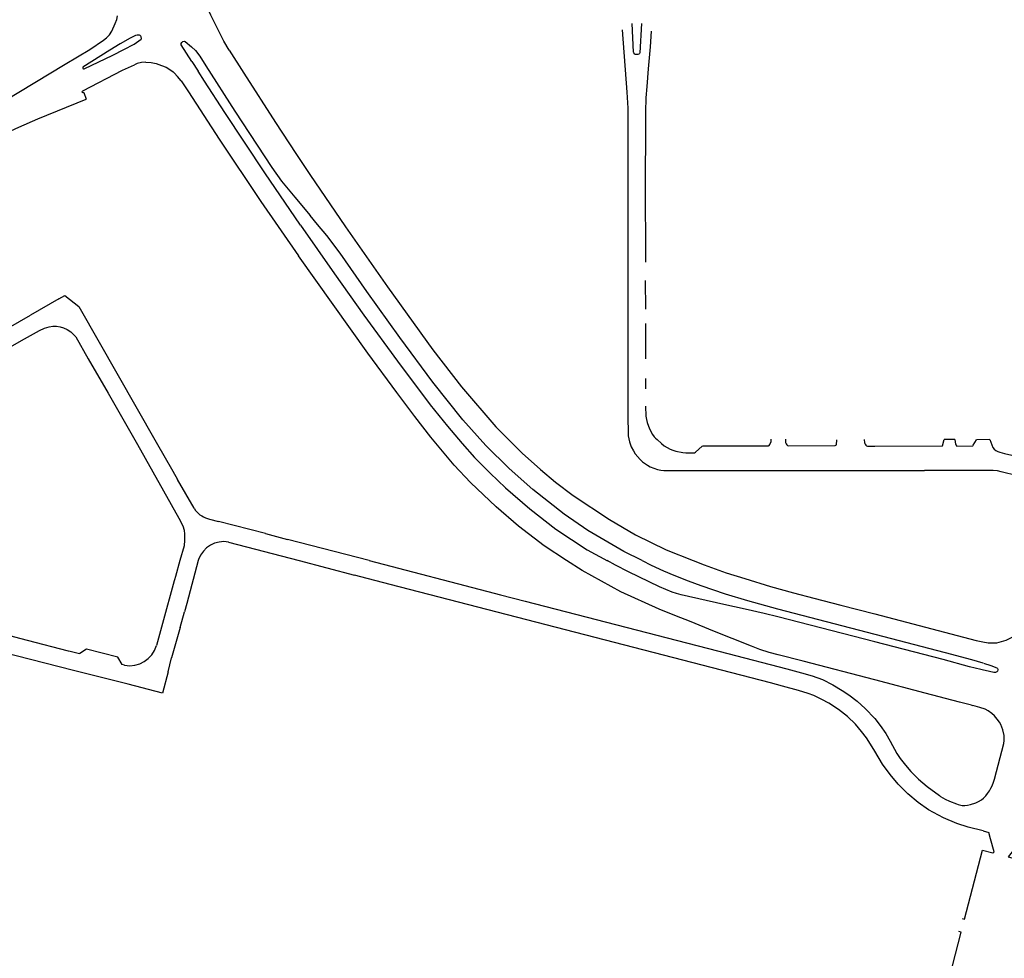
# Model space of a CAD drawing. Extents: x 148869 to 161638, y 453607 to 469810.
# Tile 1024 of 1056: x 159147.87 to 159151.46, y 459869.37 to 459872.79. Entities that reach past the tile are written whole.
import ezdxf

# ---------------------------------------------------------------- set-up
doc = ezdxf.new("R2010")
doc.units = 0
doc.layers.add('LKI_V01_KANTRIJWEG', color=252, linetype='CONTINUOUS')

msp = doc.modelspace()

# ---------------------------------------------------------------- linework, layer by layer
at = {"layer": 'LKI_V01_KANTRIJWEG'}
for p, q in [((159148.2714, 459872.7222), (159148.235, 459872.7013)), ((159148.2714, 459872.7222), (159148.235, 459872.7013)), ((159148.6318, 459872.6787), (159148.6121, 459872.7106)), ((159148.6318, 459872.6787), (159148.6121, 459872.7106)), ((159148.248, 459872.6803), (159148.2854, 459872.7003)), ((159148.248, 459872.6803), (159148.2854, 459872.7003)), ((159148.5242, 459872.6568), (159148.5469, 459872.6211)), ((159148.5242, 459872.6568), (159148.5469, 459872.6211)), ((159148.0984, 459872.5303), (159148.243, 459872.605)), ((159148.0984, 459872.5303), (159148.243, 459872.605)), ((159148.243, 459872.605), (159148.2873, 459872.6253)), ((159148.243, 459872.605), (159148.2873, 459872.6253)), ((159148.4956, 459872.6374), (159148.5182, 459872.6023)), ((159148.4956, 459872.6374), (159148.5182, 459872.6023)), ((159148.1021, 459872.5235), (159148.1112, 459872.4999)), ((159148.1021, 459872.5235), (159148.1112, 459872.4999)), ((159150.148, 459871.972), (159150.1485, 459871.9061)), ((159150.148, 459871.972), (159150.1485, 459871.9061)), ((159150.1492, 459871.7353), (159150.1486, 459871.8399)), ((159150.1492, 459871.7353), (159150.1486, 459871.8399)), ((159148.0116, 459871.7721), (159148.0329, 459871.7848)), ((159148.0116, 459871.7721), (159148.0329, 459871.7848)), ((159148.0329, 459871.7848), (159148.0845, 459871.7447)), ((159148.0329, 459871.7848), (159148.0845, 459871.7447)), ((159148.0116, 459871.7721), (159147.9078, 459871.7131)), ((159148.0116, 459871.7721), (159147.9078, 459871.7131)), ((159148.0845, 459871.7447), (159148.3662, 459871.2507)), ((159148.0845, 459871.7447), (159148.3662, 459871.2507)), ((159147.7257, 459871.6092), (159147.9078, 459871.7131)), ((159147.7257, 459871.6092), (159147.9078, 459871.7131)), ((159150.1487, 459871.6834), (159150.1486, 459871.5547)), ((159150.1487, 459871.6834), (159150.1486, 459871.5547)), ((159150.1486, 459871.4824), (159150.1487, 459871.4444)), ((159150.1486, 459871.4824), (159150.1487, 459871.4444)), ((159148.3662, 459871.2507), (159148.4262, 459871.1452)), ((159148.3662, 459871.2507), (159148.4262, 459871.1452)), ((159150.6058, 459871.2537), (159150.6064, 459871.2614)), ((159150.6058, 459871.2537), (159150.6064, 459871.2614)), ((159151.2747, 459871.2602), (159151.2361, 459871.261)), ((159151.2747, 459871.2602), (159151.2361, 459871.261)), ((159151.4022, 459871.2599), (159151.3539, 459871.2595)), ((159151.4022, 459871.2599), (159151.3539, 459871.2595)), ((159150.9673, 459871.2367), (159150.9831, 459871.2368)), ((159150.9673, 459871.2367), (159150.9831, 459871.2368)), ((159148.4262, 459871.1452), (159148.4435, 459871.1148)), ((159148.4262, 459871.1452), (159148.4435, 459871.1148)), ((159150.9673, 459871.1479), (159150.9831, 459871.1479)), ((159150.9673, 459871.1479), (159150.9831, 459871.1479)), ((159150.9831, 459871.1479), (159150.999, 459871.1479)), ((159150.9831, 459871.1479), (159150.999, 459871.1479)), ((159150.999, 459871.1479), (159151.165, 459871.1475)), ((159150.999, 459871.1479), (159151.165, 459871.1475)), ((159148.5041, 459871.0107), (159148.4435, 459871.1148)), ((159148.5041, 459871.0107), (159148.4435, 459871.1148)), ((159148.5041, 459871.0107), (159148.5089, 459871.0025)), ((159148.5041, 459871.0107), (159148.5089, 459871.0025)), ((159148.5594, 459870.9708), (159148.5927, 459870.9618)), ((159148.5594, 459870.9708), (159148.5927, 459870.9618)), ((159148.7645, 459870.9177), (159148.5927, 459870.9618)), ((159148.7645, 459870.9177), (159148.5927, 459870.9618)), ((159148.7645, 459870.9177), (159148.8442, 459870.8969)), ((159148.7645, 459870.9177), (159148.8442, 459870.8969)), ((159148.6297, 459870.8872), (159148.8868, 459870.8195)), ((159148.6297, 459870.8872), (159148.8868, 459870.8195)), ((159149.1416, 459870.8195), (159148.8442, 459870.8969)), ((159149.1416, 459870.8195), (159148.8442, 459870.8969)), ((159148.4516, 459870.8195), (159148.4358, 459870.7612)), ((159148.4516, 459870.8195), (159148.4358, 459870.7612)), ((159148.5192, 459870.8195), (159148.4768, 459870.6631)), ((159148.5192, 459870.8195), (159148.4768, 459870.6631)), ((159148.5201, 459870.8237), (159148.5192, 459870.8195)), ((159148.5201, 459870.8237), (159148.5192, 459870.8195)), ((159148.8868, 459870.8195), (159149.0885, 459870.7664)), ((159148.8868, 459870.8195), (159149.0885, 459870.7664)), ((159149.1416, 459870.8195), (159149.5971, 459870.7004)), ((159149.1416, 459870.8195), (159149.5971, 459870.7004)), ((159148.4317, 459870.7463), (159148.3893, 459870.5905)), ((159148.4317, 459870.7463), (159148.3893, 459870.5905)), ((159148.4325, 459870.7494), (159148.4317, 459870.7463)), ((159148.4325, 459870.7494), (159148.4317, 459870.7463)), ((159148.4358, 459870.7612), (159148.4325, 459870.7494)), ((159148.4358, 459870.7612), (159148.4325, 459870.7494)), ((159149.1112, 459870.7605), (159149.0885, 459870.7664)), ((159149.1112, 459870.7605), (159149.0885, 459870.7664)), ((159149.2181, 459870.7328), (159149.1112, 459870.7605)), ((159149.2181, 459870.7328), (159149.1112, 459870.7605)), ((159149.5971, 459870.7004), (159149.6198, 459870.6947)), ((159149.5971, 459870.7004), (159149.6198, 459870.6947)), ((159149.6198, 459870.6947), (159149.7093, 459870.6722)), ((159149.6198, 459870.6947), (159149.7093, 459870.6722)), ((159148.4533, 459870.5756), (159148.4692, 459870.6332)), ((159148.4533, 459870.5756), (159148.4692, 459870.6332)), ((159148.4768, 459870.6631), (159148.4692, 459870.6332)), ((159148.4768, 459870.6631), (159148.4692, 459870.6332)), ((159150.9831, 459870.6254), (159151.3533, 459870.5289)), ((159150.9831, 459870.6254), (159151.3533, 459870.5289)), ((159148.3893, 459870.5905), (159148.3674, 459870.5099)), ((159148.3893, 459870.5905), (159148.3674, 459870.5099)), ((159148.4533, 459870.5756), (159148.422, 459870.465)), ((159148.4533, 459870.5756), (159148.422, 459870.465)), ((159147.8088, 459870.5525), (159147.8958, 459870.5303)), ((159147.8088, 459870.5525), (159147.8958, 459870.5303)), ((159150.9831, 459870.5516), (159151.2395, 459870.4845)), ((159150.9831, 459870.5516), (159151.2395, 459870.4845)), ((159151.2329, 459870.4589), (159150.9831, 459870.5236)), ((159151.2329, 459870.4589), (159150.9831, 459870.5236)), ((159148.0521, 459870.4896), (159148.0864, 459870.4807)), ((159148.0521, 459870.4896), (159148.0864, 459870.4807)), ((159148.2265, 459870.4681), (159148.1122, 459870.4972)), ((159148.2265, 459870.4681), (159148.1122, 459870.4972)), ((159151.4026, 459870.5203), (159151.4281, 459870.5195)), ((159151.4026, 459870.5203), (159151.4281, 459870.5195)), ((159148.242, 459870.4408), (159148.2265, 459870.4681)), ((159148.242, 459870.4408), (159148.2265, 459870.4681)), ((159148.4088, 459870.415), (159148.422, 459870.465)), ((159148.4088, 459870.415), (159148.422, 459870.465)), ((159151.3289, 459870.4327), (159151.2329, 459870.4589)), ((159151.3289, 459870.4327), (159151.2329, 459870.4589)), ((159151.2395, 459870.4845), (159151.3359, 459870.4592)), ((159151.2395, 459870.4845), (159151.3359, 459870.4592)), ((159151.3359, 459870.4592), (159151.3771, 459870.4469)), ((159151.3359, 459870.4592), (159151.3771, 459870.4469)), ((159148.2508, 459870.4383), (159148.242, 459870.4408)), ((159148.2508, 459870.4383), (159148.242, 459870.4408)), ((159148.4088, 459870.415), (159148.3883, 459870.3374)), ((159148.4088, 459870.415), (159148.3883, 459870.3374)), ((159151.3694, 459870.423), (159151.3289, 459870.4327)), ((159151.3694, 459870.423), (159151.3289, 459870.4327)), ((159151.3745, 459870.4217), (159151.3694, 459870.423)), ((159151.3745, 459870.4217), (159151.3694, 459870.423)), ((159151.401, 459870.4156), (159151.3745, 459870.4217)), ((159151.401, 459870.4156), (159151.3745, 459870.4217)), ((159151.3794, 459870.4462), (159151.4067, 459870.4378)), ((159151.3794, 459870.4462), (159151.4067, 459870.4378)), ((159148.3883, 459870.3374), (159148.2639, 459870.3699)), ((159148.3883, 459870.3374), (159148.2639, 459870.3699)), ((159151.3362, 459870.2932), (159151.2926, 459870.3037)), ((159151.3362, 459870.2932), (159151.2926, 459870.3037)), ((159151.3362, 459870.2932), (159151.3406, 459870.292)), ((159151.3362, 459870.2932), (159151.3406, 459870.292)), ((159151.3656, 459870.2851), (159151.3406, 459870.292)), ((159151.3656, 459870.2851), (159151.3406, 459870.292)), ((159151.2232, 459869.9611), (159151.2399, 459869.9513)), ((159151.2232, 459869.9611), (159151.2399, 459869.9513)), ((159151.3786, 459869.8353), (159151.3989, 459869.83)), ((159151.3786, 459869.8353), (159151.3989, 459869.83)), ((159151.4053, 459869.807), (159151.3989, 459869.83)), ((159151.4053, 459869.807), (159151.3989, 459869.83)), ((159151.4183, 459869.7595), (159151.4053, 459869.807)), ((159151.4183, 459869.7595), (159151.4053, 459869.807))]:
    msp.add_line(p, q, dxfattribs=at)
for points in [[(159148.6121, 459872.7106), (159148.5646, 459872.8062), (159148.5223, 459872.897), (159148.4829, 459872.9768), (159148.3657, 459873.1734), (159148.2805, 459873.3195)], [(159148.6121, 459872.7106), (159148.5646, 459872.8062), (159148.5223, 459872.897), (159148.4829, 459872.9768), (159148.3657, 459873.1734), (159148.2805, 459873.3195)], [(159148.2038, 459872.7478), (159148.2163, 459872.7752), (159148.2218, 459872.7894), (159148.2245, 459872.8027)], [(159148.2038, 459872.7478), (159148.2163, 459872.7752), (159148.2218, 459872.7894), (159148.2245, 459872.8027)], [(159147.6929, 459872.4247), (159147.6966, 459872.4254), (159147.8126, 459872.4938), (159148.0347, 459872.6269), (159148.1234, 459872.6806), (159148.1741, 459872.7149), (159148.1846, 459872.7234), (159148.1954, 459872.7336), (159148.2038, 459872.7478)], [(159147.6929, 459872.4247), (159147.6966, 459872.4254), (159147.8126, 459872.4938), (159148.0347, 459872.6269), (159148.1234, 459872.6806), (159148.1741, 459872.7149), (159148.1846, 459872.7234), (159148.1954, 459872.7336), (159148.2038, 459872.7478)], [(159150.0638, 459872.7521), (159150.0803, 459872.5256), (159150.0838, 459872.4675), (159150.0833, 459872.2167), (159150.0839, 459871.3528), (159150.0848, 459871.2734), (159150.0895, 459871.2514), (159150.0964, 459871.2337), (159150.104, 459871.219), (159150.1109, 459871.2077), (159150.1285, 459871.1882), (159150.1374, 459871.1796), (159150.1551, 459871.1669), (159150.1655, 459871.1615), (159150.1914, 459871.1517), (159150.2046, 459871.1489), (159150.2145, 459871.1481), (159150.2329, 459871.1477), (159150.3688, 459871.1476), (159150.9673, 459871.1479)], [(159150.0638, 459872.7521), (159150.0803, 459872.5256), (159150.0838, 459872.4675), (159150.0833, 459872.2167), (159150.0839, 459871.3528), (159150.0848, 459871.2734), (159150.0895, 459871.2514), (159150.0964, 459871.2337), (159150.104, 459871.219), (159150.1109, 459871.2077), (159150.1285, 459871.1882), (159150.1374, 459871.1796), (159150.1551, 459871.1669), (159150.1655, 459871.1615), (159150.1914, 459871.1517), (159150.2046, 459871.1489), (159150.2145, 459871.1481), (159150.2329, 459871.1477), (159150.3688, 459871.1476), (159150.9673, 459871.1479)], [(159150.1337, 459872.775), (159150.1282, 459872.669), (159150.1263, 459872.6661), (159150.1236, 459872.6637), (159150.1203, 459872.6623), (159150.1156, 459872.6619), (159150.1123, 459872.6624), (159150.1099, 459872.6638), (159150.1056, 459872.6683), (159150.1048, 459872.671), (159150.0992, 459872.7755)], [(159150.1337, 459872.775), (159150.1282, 459872.669), (159150.1263, 459872.6661), (159150.1236, 459872.6637), (159150.1203, 459872.6623), (159150.1156, 459872.6619), (159150.1123, 459872.6624), (159150.1099, 459872.6638), (159150.1056, 459872.6683), (159150.1048, 459872.671), (159150.0992, 459872.7755)], [(159150.1688, 459872.7475), (159150.1651, 459872.6905), (159150.1579, 459872.6104), (159150.1528, 459872.5464), (159150.1499, 459872.5041), (159150.148, 459872.4536), (159150.147, 459872.1348), (159150.148, 459871.972)], [(159150.1688, 459872.7475), (159150.1651, 459872.6905), (159150.1579, 459872.6104), (159150.1528, 459872.5464), (159150.1499, 459872.5041), (159150.148, 459872.4536), (159150.147, 459872.1348), (159150.148, 459871.972)], [(159148.2854, 459872.7003), (159148.3109, 459872.7182), (159148.3117, 459872.7208), (159148.3115, 459872.7267), (159148.3102, 459872.7293), (159148.3077, 459872.7318), (159148.3047, 459872.7332), (159148.2969, 459872.733), (159148.2907, 459872.7311), (159148.2714, 459872.7222)], [(159148.2854, 459872.7003), (159148.3109, 459872.7182), (159148.3117, 459872.7208), (159148.3115, 459872.7267), (159148.3102, 459872.7293), (159148.3077, 459872.7318), (159148.3047, 459872.7332), (159148.2969, 459872.733), (159148.2907, 459872.7311), (159148.2714, 459872.7222)], [(159148.4956, 459872.6374), (159148.4572, 459872.6973), (159148.4572, 459872.7021), (159148.4591, 459872.7065), (159148.4631, 459872.7095), (159148.4679, 459872.7105), (159148.4711, 459872.7098), (159148.4949, 459872.6906), (159148.5085, 459872.6771), (159148.5242, 459872.6568)], [(159148.4956, 459872.6374), (159148.4572, 459872.6973), (159148.4572, 459872.7021), (159148.4591, 459872.7065), (159148.4631, 459872.7095), (159148.4679, 459872.7105), (159148.4711, 459872.7098), (159148.4949, 459872.6906), (159148.5085, 459872.6771), (159148.5242, 459872.6568)], [(159148.235, 459872.7013), (159148.1971, 459872.6776), (159148.0991, 459872.6162), (159148.0983, 459872.6141), (159148.0991, 459872.6117), (159148.1013, 459872.6104), (159148.1038, 459872.6097), (159148.2081, 459872.6602), (159148.248, 459872.6803)], [(159148.235, 459872.7013), (159148.1971, 459872.6776), (159148.0991, 459872.6162), (159148.0983, 459872.6141), (159148.0991, 459872.6117), (159148.1013, 459872.6104), (159148.1038, 459872.6097), (159148.2081, 459872.6602), (159148.248, 459872.6803)], [(159148.6318, 459872.6787), (159148.6849, 459872.5945), (159148.8006, 459872.4145), (159148.8742, 459872.3023), (159148.9257, 459872.2255)], [(159148.6318, 459872.6787), (159148.6849, 459872.5945), (159148.8006, 459872.4145), (159148.8742, 459872.3023), (159148.9257, 459872.2255)], [(159148.3286, 459872.6347), (159148.3119, 459872.633), (159148.2965, 459872.6293), (159148.2873, 459872.6253)], [(159148.3286, 459872.6347), (159148.3119, 459872.633), (159148.2965, 459872.6293), (159148.2873, 459872.6253)], [(159148.3286, 459872.6347), (159148.3478, 459872.6332), (159148.366, 459872.6292), (159148.3849, 459872.6228), (159148.4024, 459872.6157), (159148.4149, 459872.6081), (159148.4277, 459872.5987), (159148.4309, 459872.5955)], [(159148.3286, 459872.6347), (159148.3478, 459872.6332), (159148.366, 459872.6292), (159148.3849, 459872.6228), (159148.4024, 459872.6157), (159148.4149, 459872.6081), (159148.4277, 459872.5987), (159148.4309, 459872.5955)], [(159148.5469, 459872.6211), (159148.6527, 459872.4563), (159148.7868, 459872.2511), (159148.8225, 459872.2013), (159148.8706, 459872.143), (159148.9272, 459872.0756)], [(159148.5469, 459872.6211), (159148.6527, 459872.4563), (159148.7868, 459872.2511), (159148.8225, 459872.2013), (159148.8706, 459872.143), (159148.9272, 459872.0756)], [(159148.4569, 459872.5666), (159148.4433, 459872.5823), (159148.4309, 459872.5955)], [(159148.4569, 459872.5666), (159148.4433, 459872.5823), (159148.4309, 459872.5955)], [(159148.8909, 459872.0413), (159148.7611, 459872.2311), (159148.6156, 459872.4514), (159148.542, 459872.5653), (159148.5182, 459872.6023)], [(159148.8909, 459872.0413), (159148.7611, 459872.2311), (159148.6156, 459872.4514), (159148.542, 459872.5653), (159148.5182, 459872.6023)], [(159148.4569, 459872.5666), (159148.484, 459872.5263), (159148.5947, 459872.3537), (159148.7475, 459872.1274), (159148.8838, 459871.9291)], [(159148.4569, 459872.5666), (159148.484, 459872.5263), (159148.5947, 459872.3537), (159148.7475, 459872.1274), (159148.8838, 459871.9291)], [(159147.4589, 459872.2093), (159147.5519, 459872.2553), (159147.633, 459872.2919), (159147.8651, 459872.398), (159147.9348, 459872.4281), (159148.1112, 459872.4999)], [(159147.4589, 459872.2093), (159147.5519, 459872.2553), (159147.633, 459872.2919), (159147.8651, 459872.398), (159147.9348, 459872.4281), (159148.1112, 459872.4999)], [(159148.1021, 459872.5235), (159148.0984, 459872.5231), (159148.0962, 459872.5249), (159148.0968, 459872.5288), (159148.0984, 459872.5303)], [(159148.1021, 459872.5235), (159148.0984, 459872.5231), (159148.0962, 459872.5249), (159148.0968, 459872.5288), (159148.0984, 459872.5303)], [(159148.9257, 459872.2255), (159149.0557, 459872.0346), (159149.2078, 459871.8158), (159149.3735, 459871.5873), (159149.4775, 459871.4525), (159149.6031, 459871.3072), (159149.6984, 459871.2102), (159149.7654, 459871.151), (159149.8202, 459871.1049), (159149.8853, 459871.056), (159150.0167, 459870.9687), (159150.1118, 459870.9137), (159150.223, 459870.8588), (159150.3222, 459870.8195)], [(159148.9257, 459872.2255), (159149.0557, 459872.0346), (159149.2078, 459871.8158), (159149.3735, 459871.5873), (159149.4775, 459871.4525), (159149.6031, 459871.3072), (159149.6984, 459871.2102), (159149.7654, 459871.151), (159149.8202, 459871.1049), (159149.8853, 459871.056), (159150.0167, 459870.9687), (159150.1118, 459870.9137), (159150.223, 459870.8588), (159150.3222, 459870.8195)], [(159150.1358, 459870.8195), (159150.069, 459870.8532), (159149.9387, 459870.9297), (159149.8524, 459870.9881), (159149.7375, 459871.0784), (159149.6514, 459871.1543), (159149.566, 459871.2385), (159149.4827, 459871.3326), (159149.374, 459871.4694), (159149.2531, 459871.6324), (159149.133, 459871.7998), (159149.0361, 459871.9385), (159148.9877, 459872.0032), (159148.9535, 459872.0437), (159148.9272, 459872.0756)], [(159150.1358, 459870.8195), (159150.069, 459870.8532), (159149.9387, 459870.9297), (159149.8524, 459870.9881), (159149.7375, 459871.0784), (159149.6514, 459871.1543), (159149.566, 459871.2385), (159149.4827, 459871.3326), (159149.374, 459871.4694), (159149.2531, 459871.6324), (159149.133, 459871.7998), (159149.0361, 459871.9385), (159148.9877, 459872.0032), (159148.9535, 459872.0437), (159148.9272, 459872.0756)], [(159148.8909, 459872.0413), (159149.0154, 459871.8638), (159149.1223, 459871.7134), (159149.2443, 459871.5454), (159149.3636, 459871.3866), (159149.4273, 459871.3088), (159149.4806, 459871.2458), (159149.5257, 459871.1954), (159149.5826, 459871.1377), (159149.6379, 459871.0847), (159149.7266, 459871.0082), (159149.8219, 459870.9342), (159149.9359, 459870.8585), (159150.0102, 459870.8188)], [(159148.8909, 459872.0413), (159149.0154, 459871.8638), (159149.1223, 459871.7134), (159149.2443, 459871.5454), (159149.3636, 459871.3866), (159149.4273, 459871.3088), (159149.4806, 459871.2458), (159149.5257, 459871.1954), (159149.5826, 459871.1377), (159149.6379, 459871.0847), (159149.7266, 459871.0082), (159149.8219, 459870.9342), (159149.9359, 459870.8585), (159150.0102, 459870.8188)], [(159149.8609, 459870.8195), (159149.7793, 459870.8736), (159149.6859, 459870.9447), (159149.6048, 459871.0148), (159149.5104, 459871.104), (159149.4513, 459871.1675), (159149.3659, 459871.2694), (159149.308, 459871.3439), (159149.2422, 459871.4313), (159149.1366, 459871.575), (159148.8838, 459871.9291)], [(159149.8609, 459870.8195), (159149.7793, 459870.8736), (159149.6859, 459870.9447), (159149.6048, 459871.0148), (159149.5104, 459871.104), (159149.4513, 459871.1675), (159149.3659, 459871.2694), (159149.308, 459871.3439), (159149.2422, 459871.4313), (159149.1366, 459871.575), (159148.8838, 459871.9291)], [(159147.2101, 459871.2408), (159147.2248, 459871.2488), (159147.38, 459871.3375), (159147.4064, 459871.3312), (159147.4957, 459871.3834), (159147.4866, 459871.3996), (159147.5553, 459871.438), (159147.5644, 459871.4219), (159147.6686, 459871.4825), (159147.6762, 459871.5066), (159147.875, 459871.6209), (159147.9405, 459871.6575), (159147.9592, 459871.6658), (159147.9759, 459871.6707), (159147.9895, 459871.6729), (159148.0027, 459871.6731), (159148.0154, 459871.6711), (159148.0279, 459871.6671), (159148.0416, 459871.6614), (159148.0552, 459871.6526), (159148.0651, 459871.6434), (159148.0726, 459871.6344), (159148.1183, 459871.5537), (159148.1905, 459871.4296)], [(159147.2101, 459871.2408), (159147.2248, 459871.2488), (159147.38, 459871.3375), (159147.4064, 459871.3312), (159147.4957, 459871.3834), (159147.4866, 459871.3996), (159147.5553, 459871.438), (159147.5644, 459871.4219), (159147.6686, 459871.4825), (159147.6762, 459871.5066), (159147.875, 459871.6209), (159147.9405, 459871.6575), (159147.9592, 459871.6658), (159147.9759, 459871.6707), (159147.9895, 459871.6729), (159148.0027, 459871.6731), (159148.0154, 459871.6711), (159148.0279, 459871.6671), (159148.0416, 459871.6614), (159148.0552, 459871.6526), (159148.0651, 459871.6434), (159148.0726, 459871.6344), (159148.1183, 459871.5537), (159148.1905, 459871.4296)], [(159148.1905, 459871.4296), (159148.2979, 459871.2417), (159148.4485, 459870.9736), (159148.4632, 459870.9464), (159148.4676, 459870.9299), (159148.4691, 459870.9156), (159148.4694, 459870.8944), (159148.4671, 459870.8733), (159148.4516, 459870.8195)], [(159148.1905, 459871.4296), (159148.2979, 459871.2417), (159148.4485, 459870.9736), (159148.4632, 459870.9464), (159148.4676, 459870.9299), (159148.4691, 459870.9156), (159148.4694, 459870.8944), (159148.4671, 459870.8733), (159148.4516, 459870.8195)], [(159150.1486, 459871.3815), (159150.1498, 459871.3457), (159150.1517, 459871.3328), (159150.1548, 459871.3218), (159150.1629, 459871.2996), (159150.1742, 459871.2793), (159150.1804, 459871.2705), (159150.1851, 459871.2653), (159150.1908, 459871.2599), (159150.2061, 459871.2455), (159150.2166, 459871.2377), (159150.2387, 459871.2256), (159150.2476, 459871.2214), (159150.2583, 459871.2179), (159150.284, 459871.2131), (159150.2947, 459871.2123), (159150.3273, 459871.2125), (159150.331, 459871.2145), (159150.3548, 459871.2367), (159150.3581, 459871.2372), (159150.5965, 459871.2374), (159150.5986, 459871.2387), (159150.6012, 459871.2417), (159150.6058, 459871.2537)], [(159150.1486, 459871.3815), (159150.1498, 459871.3457), (159150.1517, 459871.3328), (159150.1548, 459871.3218), (159150.1629, 459871.2996), (159150.1742, 459871.2793), (159150.1804, 459871.2705), (159150.1851, 459871.2653), (159150.1908, 459871.2599), (159150.2061, 459871.2455), (159150.2166, 459871.2377), (159150.2387, 459871.2256), (159150.2476, 459871.2214), (159150.2583, 459871.2179), (159150.284, 459871.2131), (159150.2947, 459871.2123), (159150.3273, 459871.2125), (159150.331, 459871.2145), (159150.3548, 459871.2367), (159150.3581, 459871.2372), (159150.5965, 459871.2374), (159150.5986, 459871.2387), (159150.6012, 459871.2417), (159150.6058, 459871.2537)], [(159150.6577, 459871.2616), (159150.6587, 459871.2499), (159150.6604, 459871.2449), (159150.6627, 459871.2412), (159150.6655, 459871.2387), (159150.6691, 459871.2377), (159150.8396, 459871.239), (159150.8418, 459871.24), (159150.8437, 459871.2415), (159150.8453, 459871.2594)], [(159150.6577, 459871.2616), (159150.6587, 459871.2499), (159150.6604, 459871.2449), (159150.6627, 459871.2412), (159150.6655, 459871.2387), (159150.6691, 459871.2377), (159150.8396, 459871.239), (159150.8418, 459871.24), (159150.8437, 459871.2415), (159150.8453, 459871.2594)], [(159150.9453, 459871.2603), (159150.9463, 459871.2486), (159150.948, 459871.2436), (159150.9503, 459871.2399), (159150.9531, 459871.2374), (159150.9567, 459871.2364), (159150.9673, 459871.2367)], [(159150.9453, 459871.2603), (159150.9463, 459871.2486), (159150.948, 459871.2436), (159150.9503, 459871.2399), (159150.9531, 459871.2374), (159150.9567, 459871.2364), (159150.9673, 459871.2367)], [(159150.9831, 459871.2368), (159151.2302, 459871.2378), (159151.2361, 459871.261)], [(159150.9831, 459871.2368), (159151.2302, 459871.2378), (159151.2361, 459871.261)], [(159151.2747, 459871.2602), (159151.2773, 459871.2438), (159151.2787, 459871.2407), (159151.283, 459871.2368), (159151.3402, 459871.2376), (159151.3421, 459871.2393), (159151.3539, 459871.2595)], [(159151.2747, 459871.2602), (159151.2773, 459871.2438), (159151.2787, 459871.2407), (159151.283, 459871.2368), (159151.3402, 459871.2376), (159151.3421, 459871.2393), (159151.3539, 459871.2595)], [(159151.4022, 459871.2599), (159151.4132, 459871.2315), (159151.4179, 459871.2252), (159151.4242, 459871.2209), (159151.432, 459871.2171), (159151.4393, 459871.2143), (159151.4559, 459871.2097), (159151.5092, 459871.197), (159151.5755, 459871.1797)], [(159151.4022, 459871.2599), (159151.4132, 459871.2315), (159151.4179, 459871.2252), (159151.4242, 459871.2209), (159151.432, 459871.2171), (159151.4393, 459871.2143), (159151.4559, 459871.2097), (159151.5092, 459871.197), (159151.5755, 459871.1797)], [(159151.5628, 459871.1134), (159151.4438, 459871.1431), (159151.4302, 459871.146), (159151.4149, 459871.1474), (159151.165, 459871.1475)], [(159151.5628, 459871.1134), (159151.4438, 459871.1431), (159151.4302, 459871.146), (159151.4149, 459871.1474), (159151.165, 459871.1475)], [(159150.9831, 459870.3849), (159150.7223, 459870.4535), (159150.632, 459870.4759), (159150.599, 459870.485), (159150.5643, 459870.4964), (159150.5338, 459870.5077), (159150.3935, 459870.5639), (159150.3151, 459870.5961), (159150.2553, 459870.6198), (159150.1986, 459870.6429), (159150.0578, 459870.7057), (159149.917, 459870.7838), (159149.8609, 459870.8195)], [(159150.9831, 459870.3849), (159150.7223, 459870.4535), (159150.632, 459870.4759), (159150.599, 459870.485), (159150.5643, 459870.4964), (159150.5338, 459870.5077), (159150.3935, 459870.5639), (159150.3151, 459870.5961), (159150.2553, 459870.6198), (159150.1986, 459870.6429), (159150.0578, 459870.7057), (159149.917, 459870.7838), (159149.8609, 459870.8195)], [(159150.9831, 459870.5236), (159150.6299, 459870.6152), (159150.5811, 459870.6271), (159150.5112, 459870.6429), (159150.4337, 459870.6595), (159150.2782, 459870.6945), (159150.2615, 459870.6994), (159150.2458, 459870.7051), (159150.1992, 459870.7243), (159150.0862, 459870.7782), (159150.0395, 459870.8023), (159150.009, 459870.8195)], [(159150.9831, 459870.5236), (159150.6299, 459870.6152), (159150.5811, 459870.6271), (159150.5112, 459870.6429), (159150.4337, 459870.6595), (159150.2782, 459870.6945), (159150.2615, 459870.6994), (159150.2458, 459870.7051), (159150.1992, 459870.7243), (159150.0862, 459870.7782), (159150.0395, 459870.8023), (159150.009, 459870.8195)], [(159150.1358, 459870.8195), (159150.1691, 459870.8031), (159150.2141, 459870.7827), (159150.2515, 459870.7668), (159150.3038, 459870.7461), (159150.3501, 459870.7286), (159150.4383, 459870.6987), (159150.52, 459870.6743), (159150.6289, 459870.6443), (159150.9831, 459870.5516)], [(159150.1358, 459870.8195), (159150.1691, 459870.8031), (159150.2141, 459870.7827), (159150.2515, 459870.7668), (159150.3038, 459870.7461), (159150.3501, 459870.7286), (159150.4383, 459870.6987), (159150.52, 459870.6743), (159150.6289, 459870.6443), (159150.9831, 459870.5516)], [(159150.3222, 459870.8195), (159150.3614, 459870.8036), (159150.4423, 459870.7755), (159150.5096, 459870.7543), (159150.6038, 459870.7256), (159150.6872, 459870.7025), (159150.7617, 459870.6824), (159150.8595, 459870.6576), (159150.9831, 459870.6254)], [(159150.3222, 459870.8195), (159150.3614, 459870.8036), (159150.4423, 459870.7755), (159150.5096, 459870.7543), (159150.6038, 459870.7256), (159150.6872, 459870.7025), (159150.7617, 459870.6824), (159150.8595, 459870.6576), (159150.9831, 459870.6254)], [(159151.4281, 459870.5195), (159151.4623, 459870.5296), (159151.4889, 459870.5426), (159151.5162, 459870.5644), (159151.5318, 459870.583), (159151.543, 459870.6046), (159151.5506, 459870.6262), (159151.5567, 459870.6476), (159151.6009, 459870.8195)], [(159151.4281, 459870.5195), (159151.4623, 459870.5296), (159151.4889, 459870.5426), (159151.5162, 459870.5644), (159151.5318, 459870.583), (159151.543, 459870.6046), (159151.5506, 459870.6262), (159151.5567, 459870.6476), (159151.6009, 459870.8195)], [(159150.9831, 459870.126), (159150.9743, 459870.141), (159150.9531, 459870.1737), (159150.9355, 459870.1968), (159150.9128, 459870.2237), (159150.8839, 459870.2519), (159150.8516, 459870.277), (159150.8158, 459870.3002), (159150.7909, 459870.3141), (159150.7613, 459870.328), (159150.7404, 459870.3356), (159150.7059, 459870.3471), (159150.6476, 459870.3621), (159150.6038, 459870.3743), (159149.2181, 459870.7328)], [(159150.9831, 459870.126), (159150.9743, 459870.141), (159150.9531, 459870.1737), (159150.9355, 459870.1968), (159150.9128, 459870.2237), (159150.8839, 459870.2519), (159150.8516, 459870.277), (159150.8158, 459870.3002), (159150.7909, 459870.3141), (159150.7613, 459870.328), (159150.7404, 459870.3356), (159150.7059, 459870.3471), (159150.6476, 459870.3621), (159150.6038, 459870.3743), (159149.2181, 459870.7328)], [(159149.7093, 459870.6722), (159150.4484, 459870.4812), (159150.6632, 459870.4255), (159150.7165, 459870.4113), (159150.7557, 459870.4001), (159150.7931, 459870.3866), (159150.8305, 459870.3673), (159150.8649, 459870.3466), (159150.889, 459870.331), (159150.9188, 459870.308), (159150.9487, 459870.2805), (159150.9831, 459870.2446)], [(159149.7093, 459870.6722), (159150.4484, 459870.4812), (159150.6632, 459870.4255), (159150.7165, 459870.4113), (159150.7557, 459870.4001), (159150.7931, 459870.3866), (159150.8305, 459870.3673), (159150.8649, 459870.3466), (159150.889, 459870.331), (159150.9188, 459870.308), (159150.9487, 459870.2805), (159150.9831, 459870.2446)], [(159148.2639, 459870.3699), (159148.0646, 459870.4195), (159147.6976, 459870.5134), (159147.5069, 459870.5631)], [(159148.2639, 459870.3699), (159148.0646, 459870.4195), (159147.6976, 459870.5134), (159147.5069, 459870.5631)], [(159147.8958, 459870.5303), (159148.0453, 459870.4914), (159148.0521, 459870.4896)], [(159147.8958, 459870.5303), (159148.0453, 459870.4914), (159148.0521, 459870.4896)], [(159151.3533, 459870.5289), (159151.3771, 459870.5239), (159151.3963, 459870.5205), (159151.4026, 459870.5203)], [(159151.3533, 459870.5289), (159151.3771, 459870.5239), (159151.3963, 459870.5205), (159151.4026, 459870.5203)], [(159148.1122, 459870.4972), (159148.0873, 459870.4816), (159148.0864, 459870.4807)], [(159148.1122, 459870.4972), (159148.0873, 459870.4816), (159148.0864, 459870.4807)], [(159151.4067, 459870.4378), (159151.4286, 459870.4293), (159151.4302, 459870.4272), (159151.4314, 459870.424), (159151.4313, 459870.4216), (159151.4303, 459870.4174), (159151.4284, 459870.415), (159151.4258, 459870.4133), (159151.4229, 459870.4121), (159151.4172, 459870.4118), (159151.401, 459870.4156)], [(159151.4067, 459870.4378), (159151.4286, 459870.4293), (159151.4302, 459870.4272), (159151.4314, 459870.424), (159151.4313, 459870.4216), (159151.4303, 459870.4174), (159151.4284, 459870.415), (159151.4258, 459870.4133), (159151.4229, 459870.4121), (159151.4172, 459870.4118), (159151.401, 459870.4156)], [(159151.2926, 459870.3037), (159151.1675, 459870.3373), (159150.9831, 459870.3849)], [(159151.2926, 459870.3037), (159151.1675, 459870.3373), (159150.9831, 459870.3849)], [(159151.4105, 459870.2632), (159151.3964, 459870.2729), (159151.3862, 459870.278), (159151.3656, 459870.2851)], [(159151.4105, 459870.2632), (159151.3964, 459870.2729), (159151.3862, 459870.278), (159151.3656, 459870.2851)], [(159150.9832, 459870.2445), (159151.0037, 459870.2189), (159151.0235, 459870.1899), (159151.0396, 459870.162), (159151.0644, 459870.1167), (159151.0765, 459870.0988), (159151.0949, 459870.075), (159151.1145, 459870.0518), (159151.143, 459870.0233), (159151.1738, 459869.9964), (159151.2188, 459869.9637), (159151.2232, 459869.9611)], [(159150.9832, 459870.2445), (159151.0037, 459870.2189), (159151.0235, 459870.1899), (159151.0396, 459870.162), (159151.0644, 459870.1167), (159151.0765, 459870.0988), (159151.0949, 459870.075), (159151.1145, 459870.0518), (159151.143, 459870.0233), (159151.1738, 459869.9964), (159151.2188, 459869.9637), (159151.2232, 459869.9611)], [(159151.2806, 459869.9342), (159151.2872, 459869.9317), (159151.3018, 459869.9281), (159151.3115, 459869.9276), (159151.3214, 459869.9289), (159151.3323, 459869.9311), (159151.3521, 459869.9381), (159151.3611, 459869.9421), (159151.3723, 459869.9484), (159151.3799, 459869.9548), (159151.3884, 459869.9634), (159151.3946, 459869.9714), (159151.4015, 459869.9816), (159151.4062, 459869.9903), (159151.4107, 459869.9998), (159151.4157, 459870.0123), (159151.4191, 459870.0236), (159151.4538, 459870.1534), (159151.4549, 459870.1647), (159151.4552, 459870.1753), (159151.4545, 459870.1824), (159151.4502, 459870.2033), (159151.4426, 459870.2224), (159151.4375, 459870.2308), (159151.4298, 459870.2418), (159151.4202, 459870.2538), (159151.4105, 459870.2632)], [(159151.2806, 459869.9342), (159151.2872, 459869.9317), (159151.3018, 459869.9281), (159151.3115, 459869.9276), (159151.3214, 459869.9289), (159151.3323, 459869.9311), (159151.3521, 459869.9381), (159151.3611, 459869.9421), (159151.3723, 459869.9484), (159151.3799, 459869.9548), (159151.3884, 459869.9634), (159151.3946, 459869.9714), (159151.4015, 459869.9816), (159151.4062, 459869.9903), (159151.4107, 459869.9998), (159151.4157, 459870.0123), (159151.4191, 459870.0236), (159151.4538, 459870.1534), (159151.4549, 459870.1647), (159151.4552, 459870.1753), (159151.4545, 459870.1824), (159151.4502, 459870.2033), (159151.4426, 459870.2224), (159151.4375, 459870.2308), (159151.4298, 459870.2418), (159151.4202, 459870.2538), (159151.4105, 459870.2632)], [(159151.3786, 459869.8353), (159151.324, 459869.8493), (159151.283, 459869.8626), (159151.2343, 459869.8825), (159151.179, 459869.9119), (159151.1412, 459869.9383), (159151.104, 459869.9706), (159151.0691, 459870.0059), (159151.0395, 459870.0404), (159151.0112, 459870.0782), (159150.9831, 459870.126)], [(159151.3786, 459869.8353), (159151.324, 459869.8493), (159151.283, 459869.8626), (159151.2343, 459869.8825), (159151.179, 459869.9119), (159151.1412, 459869.9383), (159151.104, 459869.9706), (159151.0691, 459870.0059), (159151.0395, 459870.0404), (159151.0112, 459870.0782), (159150.9831, 459870.126)], [(159151.2399, 459869.9513), (159151.2557, 459869.9437), (159151.2806, 459869.9342)], [(159151.2399, 459869.9513), (159151.2557, 459869.9437), (159151.2806, 459869.9342)], [(159151.5016, 459869.7817), (159151.4689, 459869.7411), (159151.5866, 459869.7094), (159151.4342, 459869.1262), (159151.2653, 459869.1696), (159151.2759, 459869.2105), (159151.2345, 459869.2215), (159151.2984, 459869.4666), (159151.2896, 459869.4689)], [(159151.5016, 459869.7817), (159151.4689, 459869.7411), (159151.5866, 459869.7094), (159151.4342, 459869.1262), (159151.2653, 459869.1696), (159151.2759, 459869.2105), (159151.2345, 459869.2215), (159151.2984, 459869.4666), (159151.2896, 459869.4689)], [(159151.3018, 459869.516), (159151.3108, 459869.5137), (159151.3764, 459869.7654), (159151.413, 459869.7558)], [(159151.3018, 459869.516), (159151.3108, 459869.5137), (159151.3764, 459869.7654), (159151.413, 459869.7558)]]:
    msp.add_lwpolyline(points, dxfattribs=at)
for centre, radius, start, end in [((159148.5809, 459871.0611), 0.0928, 219.134, 256.6046), ((159148.5809, 459871.0611), 0.0928, 219.134, 256.6046), ((159148.6129, 459870.79), 0.0987, 80.1787, 160.0392), ((159148.6129, 459870.79), 0.0987, 80.1787, 160.0392), ((159148.2676, 459870.5416), 0.1047, 260.7882, 342.3533), ((159148.2676, 459870.5416), 0.1047, 260.7882, 342.3533), ((159151.4142, 459869.7597), 0.00406, 252.7914, 356.5307), ((159151.4142, 459869.7597), 0.00406, 252.7914, 356.5307)]:
    msp.add_arc(centre, radius, start, end, dxfattribs=at)

doc.saveas('drawing.dxf')
